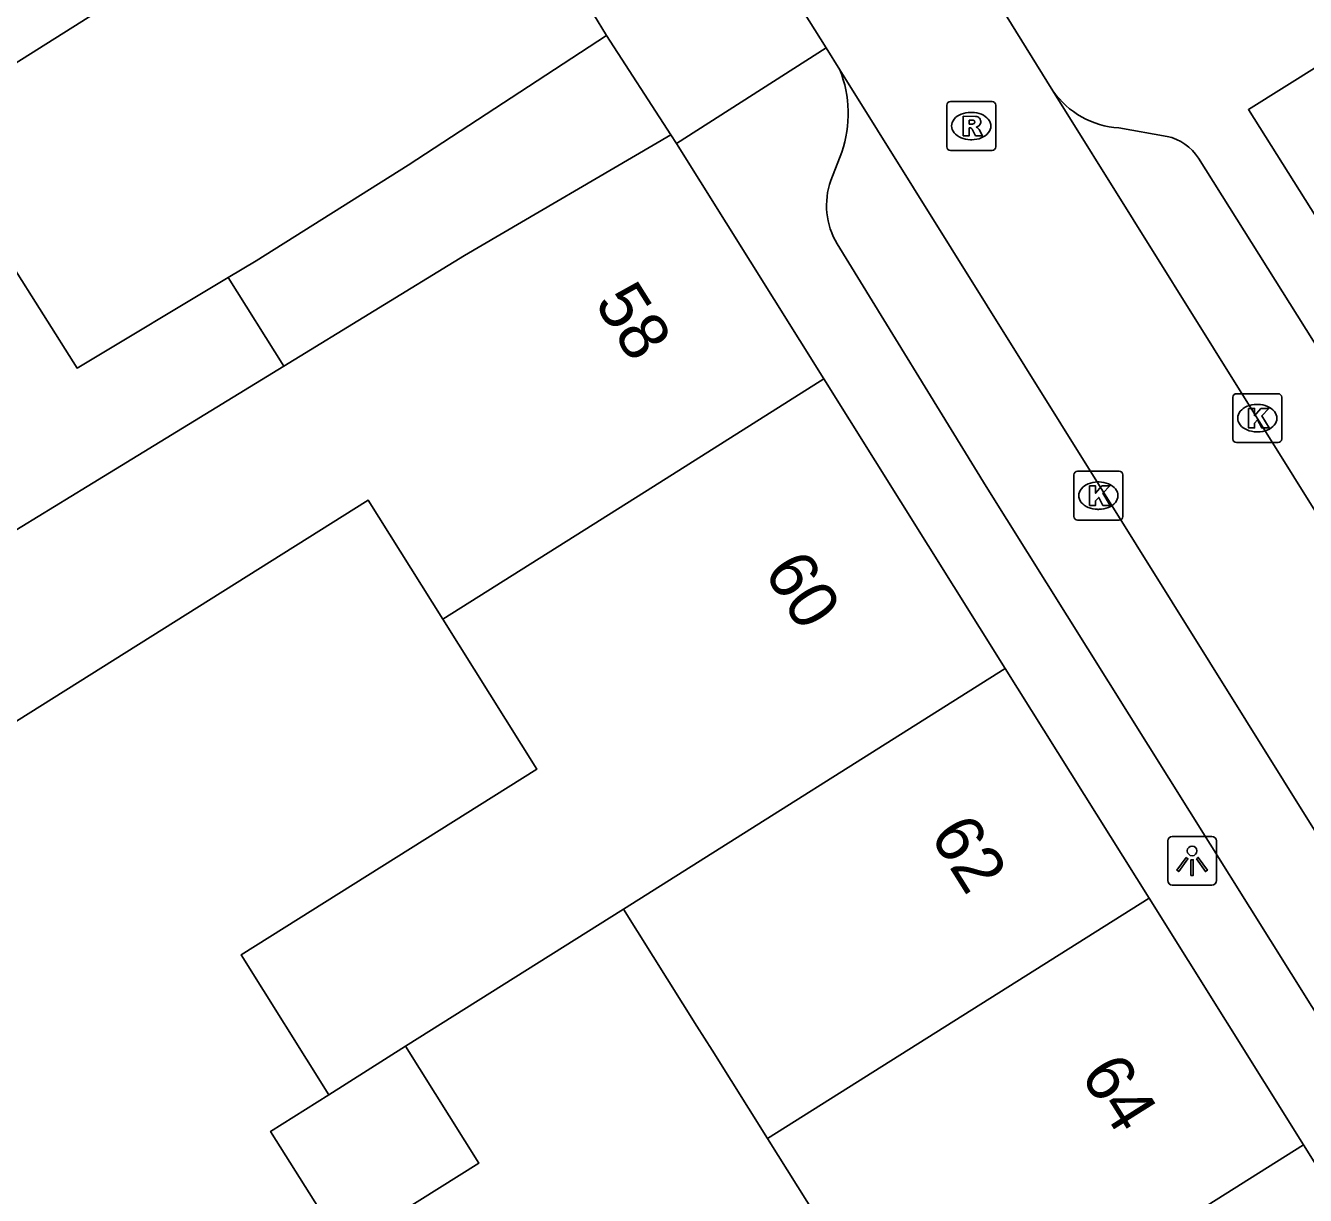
# Model space of a CAD drawing. Extents: x 161801 to 162379, y 382315 to 382832.
# Drawn here: x 162071.44 to 162097.63, y 382485.49 to 382509.43 of the extents above; entities that cross this region are included whole.
import ezdxf

# ---------------------------------------------------------------- set-up
doc = ezdxf.new("R2010")
doc.units = 0
for name, color, linetype in [('IMGEO_Kolk', 7, 'Continuous'), ('IMGEO_Lichtpunt', 7, 'Continuous'), ('IMGEO_Pand', 7, 'Continuous'), ('IMGEO_Pand_nummerreeks', 7, 'Continuous'), ('IMGEO_Rijbaan_lokaal_open', 7, 'Continuous'), ('IMGEO_Rioolput', 7, 'Continuous'), ('IMGEO_Voetpad_open', 7, 'Continuous')]:
    doc.layers.add(name, color=color, linetype=linetype)

msp = doc.modelspace()

# ---------------------------------------------------------------- linework, layer by layer
at = {"layer": 'IMGEO_Kolk'}
for p, q in [((162096.145, 382500.971), (162096.145, 382501.823)), ((162096.22, 382501.897), (162097.072, 382501.897)), ((162097.146, 382501.823), (162097.146, 382500.971)), ((162096.633, 382501.677), (162096.658, 382501.677)), ((162096.656, 382501.117), (162096.631, 382501.117)), ((162097.072, 382500.897), (162096.22, 382500.897)), ((162092.893, 382499.385), (162092.893, 382500.237)), ((162092.968, 382500.311), (162093.82, 382500.311)), ((162093.894, 382500.237), (162093.894, 382499.385)), ((162093.381, 382500.091), (162093.406, 382500.091)), ((162093.404, 382499.531), (162093.379, 382499.531)), ((162093.82, 382499.311), (162092.968, 382499.311))]:
    msp.add_line(p, q, dxfattribs=at)
for points in [[(162096.145, 382500.971), (162096.145, 382501.823)], [(162096.22, 382501.897), (162097.072, 382501.897)], [(162097.146, 382501.823), (162097.146, 382500.971)], [(162096.466, 382501.597), (162096.589, 382501.597), (162096.589, 382501.446), (162096.719, 382501.597), (162096.883, 382501.597), (162096.737, 382501.446), (162096.89, 382501.197), (162096.738, 382501.197), (162096.653, 382501.361), (162096.589, 382501.294), (162096.589, 382501.197), (162096.466, 382501.197), (162096.466, 382501.597)], [(162097.072, 382500.897), (162096.22, 382500.897)], [(162092.893, 382499.385), (162092.893, 382500.237)], [(162092.968, 382500.311), (162093.82, 382500.311)], [(162093.894, 382500.237), (162093.894, 382499.385)], [(162093.214, 382500.011), (162093.337, 382500.011), (162093.337, 382499.86), (162093.467, 382500.011), (162093.631, 382500.011), (162093.485, 382499.86), (162093.638, 382499.611), (162093.486, 382499.611), (162093.401, 382499.775), (162093.337, 382499.708), (162093.337, 382499.611), (162093.214, 382499.611), (162093.214, 382500.011)], [(162093.82, 382499.311), (162092.968, 382499.311)]]:
    msp.add_lwpolyline(points, dxfattribs=at)
for centre, start, end in [((162096.222, 382501.821), 91.552, 178.448), ((162096.222, 382501.821), 91.552, 178.448), ((162097.07, 382501.821), 1.552, 88.448), ((162097.07, 382501.821), 1.552, 88.448), ((162096.222, 382500.973), 181.552, 268.448), ((162096.222, 382500.973), 181.552, 268.448), ((162097.07, 382500.973), 271.552, 358.448), ((162097.07, 382500.973), 271.552, 358.448), ((162092.97, 382500.235), 91.552, 178.448), ((162092.97, 382500.235), 91.552, 178.448), ((162093.818, 382500.235), 1.552, 88.448), ((162093.818, 382500.235), 1.552, 88.448), ((162092.97, 382499.387), 181.552, 268.448), ((162092.97, 382499.387), 181.552, 268.448), ((162093.818, 382499.387), 271.552, 358.448), ((162093.818, 382499.387), 271.552, 358.448)]:
    msp.add_arc(centre, 0.0765, start, end, dxfattribs=at)
for centre, major_axis, ratio, start_param, end_param in [((162096.632, 382501.397), (-0.387, 0.002), 0.722429, 4.712389, 7.853982), ((162096.657, 382501.397), (-0.39, 0.002), 0.717154, 1.570796, 4.712389), ((162093.38, 382499.811), (-0.387, 0.002), 0.722429, 4.712389, 7.853982), ((162093.405, 382499.811), (-0.39, 0.002), 0.717154, 1.570796, 4.712389)]:
    msp.add_ellipse(centre, major_axis=major_axis, ratio=ratio, start_param=start_param, end_param=end_param, dxfattribs=at)
at = {"layer": 'IMGEO_Lichtpunt'}
for p, q in [((162095.715, 382492.84), (162094.907, 382492.84)), ((162095.715, 382492.84), (162094.907, 382492.84)), ((162094.813, 382492.745), (162094.813, 382491.938)), ((162094.813, 382492.745), (162094.813, 382491.938)), ((162095.809, 382491.938), (162095.809, 382492.745)), ((162095.809, 382491.938), (162095.809, 382492.745)), ((162094.907, 382491.844), (162095.715, 382491.844)), ((162094.907, 382491.844), (162095.715, 382491.844))]:
    msp.add_line(p, q, dxfattribs=at)
for points in [[(162095.187, 382492.409), (162095.226, 382492.381), (162095.038, 382492.119), (162095, 382492.146), (162095.187, 382492.409)], [(162095.289, 382492.361), (162095.336, 382492.361), (162095.336, 382492.039), (162095.289, 382492.039), (162095.289, 382492.361)], [(162095.399, 382492.381), (162095.437, 382492.408), (162095.624, 382492.146), (162095.585, 382492.118), (162095.399, 382492.381)]]:
    msp.add_lwpolyline(points, dxfattribs=at)
msp.add_circle((162095.312, 382492.543), 0.0994, dxfattribs=at)
for centre, start, end in [((162094.907, 382492.745), 90, 180), ((162094.907, 382492.745), 90, 180), ((162095.715, 382492.745), 0, 90), ((162095.715, 382492.745), 0, 90), ((162094.907, 382491.938), 180, 270), ((162094.907, 382491.938), 180, 270), ((162095.715, 382491.938), 270, 0), ((162095.715, 382491.938), 270, 360)]:
    msp.add_arc(centre, 0.0946, start, end, dxfattribs=at)
at = {"layer": 'IMGEO_Pand'}
for points in [[(162099.911, 382502.241), (162096.463, 382507.711), (162101.682, 382510.985)], [(162061.395, 382502.464), (162073.086, 382509.829)], [(162083.329, 382509.229), (162083.059, 382509.66)], [(162083.329, 382509.229), (162079.27, 382506.576), (162076.158, 382504.617), (162075.587, 382504.275)], [(162084.647, 382507.191), (162083.329, 382509.229)], [(162076.724, 382502.463), (162080.424, 382504.726), (162084.647, 382507.191)], [(162084.758, 382507.014), (162084.647, 382507.191)], [(162087.775, 382502.198), (162084.758, 382507.014)], [(162075.587, 382504.275), (162072.492, 382502.422), (162071.118, 382504.604), (162067.387, 382502.256), (162068.91, 382500), (162070.016, 382498.362)], [(162076.724, 382502.463), (162075.587, 382504.275)], [(162070.016, 382498.362), (162072.698, 382500), (162076.724, 382502.463)], [(162087.775, 382502.198), (162084.286, 382500), (162079.975, 382497.285)], [(162091.487, 382496.273), (162087.775, 382502.198)], [(162079.975, 382497.285), (162078.447, 382499.719), (162070.771, 382494.899), (162069.012, 382497.701)], [(162077.644, 382487.553), (162075.848, 382490.413), (162081.903, 382494.215), (162079.975, 382497.285)], [(162083.675, 382491.352), (162091.487, 382496.273)], [(162094.432, 382491.572), (162091.487, 382496.273)], [(162086.624, 382486.655), (162094.432, 382491.572)], [(162097.591, 382486.531), (162094.432, 382491.572)], [(162083.675, 382491.352), (162079.217, 382488.544)], [(162086.624, 382486.655), (162085.488, 382488.464), (162085.179, 382488.957), (162083.675, 382491.352)], [(162079.217, 382488.544), (162080.717, 382486.156), (162077.952, 382484.419), (162076.454, 382486.804), (162077.644, 382487.553)], [(162079.217, 382488.544), (162077.644, 382487.553)], [(162089.834, 382481.646), (162089.638, 382481.958), (162082.746, 382477.63), (162081.204, 382480.086), (162088.05, 382484.385), (162086.624, 382486.655)], [(162097.591, 382486.531), (162089.834, 382481.646)], [(162100.752, 382481.485), (162097.591, 382486.531)]]:
    msp.add_lwpolyline(points, dxfattribs=at)
at = {"layer": 'IMGEO_Rijbaan_lokaal_open'}
for points in [[(162086.166, 382511.612), (162087.822, 382508.974)], [(162091.281, 382510.003), (162092.465, 382508.096)], [(162087.822, 382508.974), (162088.102, 382508.526)], [(162088.102, 382508.526), (162098.69, 382491.566)], [(162100.679, 382494.931), (162092.465, 382508.096)]]:
    msp.add_lwpolyline(points, dxfattribs=at)
at = {"layer": 'IMGEO_Rioolput'}
for p, q in [((162090.291, 382506.948), (162090.291, 382507.8)), ((162090.366, 382507.874), (162091.218, 382507.874)), ((162091.292, 382507.8), (162091.292, 382506.948)), ((162090.779, 382507.654), (162090.804, 382507.654)), ((162090.802, 382507.094), (162090.777, 382507.094)), ((162091.218, 382506.874), (162090.366, 382506.874))]:
    msp.add_line(p, q, dxfattribs=at)
for points in [[(162090.291, 382506.948), (162090.291, 382507.8)], [(162090.366, 382507.874), (162091.218, 382507.874)], [(162091.292, 382507.8), (162091.292, 382506.948)], [(162090.88, 382507.572), (162090.628, 382507.574), (162090.628, 382507.174)], [(162090.806, 382507.493), (162090.752, 382507.493), (162090.752, 382507.412)], [(162090.628, 382507.174), (162090.752, 382507.174), (162090.752, 382507.336), (162090.763, 382507.336)], [(162090.752, 382507.412), (162090.804, 382507.412)], [(162090.81, 382507.307), (162090.881, 382507.174), (162091.021, 382507.174), (162090.956, 382507.3)], [(162091.218, 382506.874), (162090.366, 382506.874)]]:
    msp.add_lwpolyline(points, dxfattribs=at)
for centre, radius, start, end in [((162090.368, 382507.798), 0.0765, 91.552, 178.448), ((162090.368, 382507.798), 0.0765, 91.552, 178.448), ((162091.216, 382507.798), 0.0765, 1.552, 88.448), ((162091.216, 382507.798), 0.0765, 1.552, 88.448), ((162090.812, 382507.397), 0.0964, 77.0061, 93.1865), ((162090.826, 382507.454), 0.0378, 276.6634, 79.6772), ((162090.879, 382507.462), 0.109, 350.3612, 89.416), ((162090.762, 382507.283), 0.0533, 26.0293, 88.6989), ((162090.788, 382507.601), 0.19, 274.7715, 282.9687), ((162090.877, 382507.462), 0.112, 277.5842, 350.9817), ((162090.861, 382507.247), 0.108, 29.5134, 73.7905), ((162090.368, 382506.95), 0.0765, 181.552, 268.448), ((162090.368, 382506.95), 0.0765, 181.552, 268.448), ((162091.216, 382506.95), 0.0765, 271.552, 358.448), ((162091.216, 382506.95), 0.0765, 271.552, 358.448)]:
    msp.add_arc(centre, radius, start, end, dxfattribs=at)
for centre, major_axis, ratio, start_param, end_param in [((162090.778, 382507.374), (-0.387, 0.002), 0.722429, 4.712389, 7.853982), ((162090.803, 382507.374), (-0.39, 0.002), 0.717154, 1.570796, 4.712389)]:
    msp.add_ellipse(centre, major_axis=major_axis, ratio=ratio, start_param=start_param, end_param=end_param, dxfattribs=at)
at = {"layer": 'IMGEO_Voetpad_open'}
for points in [[(162084.758, 382507.014), (162087.822, 382508.974)], [(162093.813, 382507.336), (162094.8, 382507.163)], [(162087.916, 382506.258), (162088.143, 382506.842)], [(162095.442, 382506.713), (162099.663, 382500), (162100.796, 382498.198)], [(162103.161, 382480.743), (162091.096, 382500), (162088.047, 382504.963)]]:
    msp.add_lwpolyline(points, dxfattribs=at)
for centre, radius, start, end in [((162085.843, 382507.628), 2.431, 341.1254, 21.664), ((162093.922, 382509.106), 1.773, 214.7103, 266.4612), ((162094.58, 382506.166), 1.021, 32.3982, 77.5459), ((162089.381, 382505.752), 1.55, 160.9516, 210.601)]:
    msp.add_arc(centre, radius, start, end, dxfattribs=at)

# ---------------------------------------------------------------- texts
at = {"layer": 'IMGEO_Pand_nummerreeks'}
for s, rotation, p in [('58', 302.2057, (162083.068, 382503.754)), ('60', 302.1943, (162086.531, 382498.255)), ('62', 302.1943, (162089.93, 382492.857)), ('64', 302.1931, (162093.01, 382487.963))]:
    msp.add_text(s, height=1, rotation=rotation, dxfattribs=at).set_placement(p)

doc.saveas('drawing.dxf')
